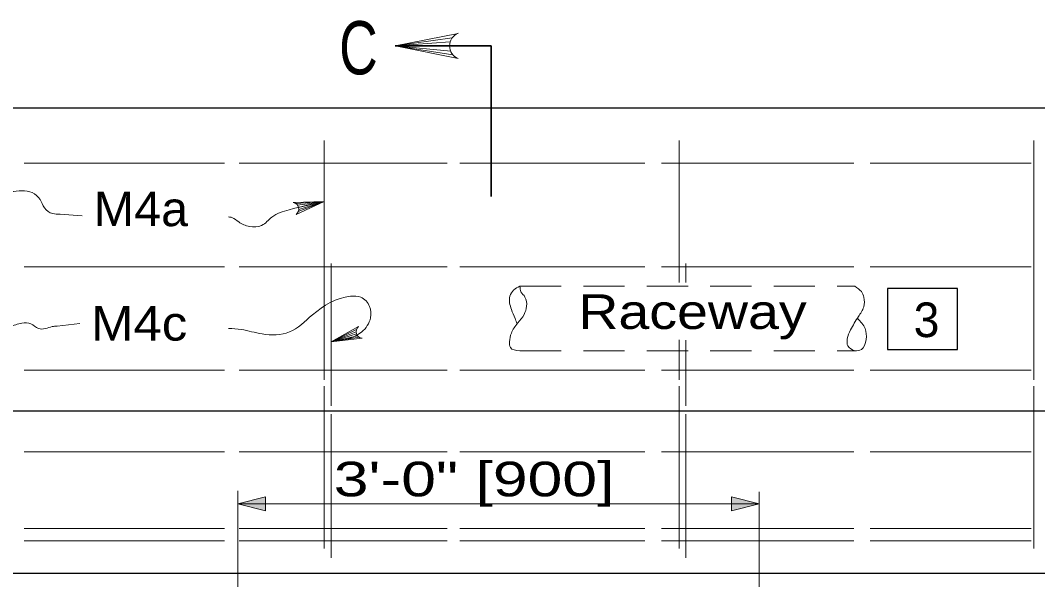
# Model space of a CAD drawing. Extents: x 1083.1 to 1123, y 697.4 to 741.4.
# Drawn here: x 1092.128 to 1096.714, y 726.055 to 728.576 of the extents above; entities that cross this region are included whole.
import ezdxf

# ---------------------------------------------------------------- set-up
doc = ezdxf.new("R2010")
doc.units = 0
doc.header["$LTSCALE"] = 0.062
doc.linetypes.add('MEDIUM_DASHED', pattern=[4.5, 3, -1.5])
doc.layers.add('1', color=7, linetype='Continuous', lineweight=13)

msp = doc.modelspace()

# ---------------------------------------------------------------- hatches: boundary and pattern name
at = {"layer": '1'}
for points in [[(1093.23333, 726.365), (1093.10842, 726.39625), (1093.23333, 726.4275)], [(1095.33425, 726.4275), (1095.45925, 726.39625), (1095.33425, 726.365)]]:
    msp.add_hatch(color=256, dxfattribs=at).paths.add_polyline_path(points)

# ---------------------------------------------------------------- linework, layer by layer
for p, q in [((1094.07458, 728.49667), (1093.81817, 728.46083)), ((1094.06592, 728.47892), (1093.81817, 728.46083)), ((1094.06325, 728.46083), (1093.81817, 728.46083)), ((1094.06783, 728.43775), (1093.81817, 728.46083)), ((1094.07758, 728.42117), (1093.81817, 728.46083)), ((1093.49808, 728.03392), (1093.49808, 726.95475)), ((1095.09733, 728.03392), (1095.09733, 727.39483)), ((1096.69658, 728.03392), (1096.69658, 726.95475)), ((1092.14517, 727.93217), (1093.04858, 727.93217)), ((1093.1135, 727.93217), (1094.05242, 727.93217)), ((1094.1095, 727.93217), (1094.94317, 727.93217)), ((1095.01767, 727.93217), (1095.88533, 727.93217)), ((1095.959, 727.93217), (1096.68575, 727.93217)), ((1093.37117, 727.74958), (1093.49808, 727.75967)), ((1093.37758, 727.74283), (1093.49808, 727.75967)), ((1093.38092, 727.71425), (1093.49808, 727.75967)), ((1093.38233, 727.73242), (1093.49808, 727.75967)), ((1093.38308, 727.72358), (1093.49808, 727.75967)), ((1092.30625, 727.70242), (1092.40642, 727.6945)), ((1093.5295, 727.47933), (1093.5295, 726.8375)), ((1095.12875, 727.47933), (1095.12875, 727.39483)), ((1092.14517, 727.465), (1093.04858, 727.465)), ((1093.1135, 727.465), (1094.05242, 727.465)), ((1094.1095, 727.465), (1094.94317, 727.465)), ((1095.01767, 727.465), (1095.88533, 727.465)), ((1095.959, 727.465), (1096.68575, 727.465)), ((1092.29325, 727.19758), (1092.396, 727.20867)), ((1093.64258, 727.18167), (1093.5295, 727.127)), ((1093.64125, 727.17217), (1093.5295, 727.127)), ((1093.64267, 727.16342), (1093.5295, 727.127)), ((1093.64825, 727.15342), (1093.5295, 727.127)), ((1093.65525, 727.14725), (1093.5295, 727.127)), ((1095.09733, 727.13617), (1095.09733, 726.95475)), ((1095.12875, 727.13383), (1095.12875, 726.8375)), ((1092.14517, 726.99933), (1093.04858, 726.99933)), ((1093.1135, 726.99933), (1094.05242, 726.99933)), ((1094.1095, 726.99933), (1094.94317, 726.99933)), ((1095.01767, 726.99933), (1095.88533, 726.99933)), ((1095.959, 726.99933), (1096.68575, 726.99933)), ((1093.49808, 726.92725), (1093.49808, 726.19467)), ((1095.09733, 726.92725), (1095.09733, 726.19467)), ((1096.69658, 726.92725), (1096.69658, 726.19467)), ((1093.5295, 726.80017), (1093.5295, 726.1525)), ((1095.12875, 726.80017), (1095.12875, 726.1525)), ((1092.14517, 726.63092), (1093.04858, 726.63092)), ((1093.1135, 726.63092), (1094.05242, 726.63092)), ((1094.1095, 726.63092), (1094.94317, 726.63092)), ((1095.01767, 726.63092), (1095.88533, 726.63092)), ((1095.959, 726.63092), (1096.68575, 726.63092)), ((1093.10842, 725.87658), (1093.10842, 726.45525)), ((1095.45925, 725.86908), (1095.45925, 726.44992)), ((1094.50442, 726.39625), (1093.10842, 726.39625)), ((1094.50442, 726.39625), (1095.45925, 726.39625)), ((1092.14517, 726.285), (1093.04858, 726.285)), ((1093.1135, 726.285), (1094.05242, 726.285)), ((1094.1095, 726.285), (1094.94317, 726.285)), ((1095.01767, 726.285), (1095.88533, 726.285)), ((1095.959, 726.285), (1096.68575, 726.285)), ((1092.14517, 726.22992), (1093.04858, 726.22992)), ((1093.1135, 726.22992), (1094.05242, 726.22992)), ((1094.1095, 726.22992), (1094.94317, 726.22992)), ((1095.01767, 726.22992), (1095.88533, 726.22992)), ((1095.959, 726.22992), (1096.68575, 726.22992))]:
    msp.add_line(p, q, dxfattribs=at)
at = {"layer": '1', "lineweight": 35}
for q in [(1093.81817, 728.46083), (1094.25083, 727.78117)]:
    msp.add_line((1094.25083, 728.46083), q, dxfattribs=at)
at = {"layer": '1', "lineweight": 25}
for p, q in [((1086.34158, 728.181), (1102.15567, 728.181)), ((1090.9565, 726.81608), (1098.36008, 726.81608)), ((1086.37042, 726.08367), (1099.05267, 726.08367))]:
    msp.add_line(p, q, dxfattribs=at)
at = {"layer": '1', "linetype": 'MEDIUM_DASHED'}
for p, q in [((1094.38017, 727.37692), (1095.88942, 727.37692)), ((1094.38017, 727.08592), (1095.88942, 727.08592))]:
    msp.add_line(p, q, dxfattribs=at)
at = {"layer": '1'}
for points in [[(1094.10142, 728.40417), (1093.81817, 728.46083), (1094.10142, 728.51742)], [(1093.358, 727.75492), (1093.49808, 727.75967), (1093.37058, 727.70142)], [(1093.66875, 727.14292), (1093.5295, 727.127), (1093.65192, 727.19517)]]:
    msp.add_lwpolyline(points, dxfattribs=at)
at = {"layer": '1', "lineweight": 25}
msp.add_lwpolyline([(1096.03792, 727.36783), (1096.03792, 727.09233), (1096.35225, 727.09233), (1096.35225, 727.36783)], close=True, dxfattribs=at)
at = {"layer": '1'}
for points in [[(1093.23333, 726.365), (1093.10842, 726.39625), (1093.23333, 726.4275)], [(1095.33425, 726.4275), (1095.45925, 726.39625), (1095.33425, 726.365)]]:
    msp.add_lwpolyline(points, close=True, dxfattribs=at)
msp.add_arc((1094.12427, 728.46086), 0.06112, 112.08782, 247.91395, dxfattribs=at)
for centre, major_axis, start_param, end_param in [((1093.35345, 727.72565), (0.02966, 0), 5.3289382, 7.6995514), ((1093.67095, 727.17245), (-0.02966, 0), 5.4085471, 7.7791602)]:
    msp.add_ellipse(centre, major_axis=major_axis, ratio=0.999895, start_param=start_param, end_param=end_param, dxfattribs=at)
for points in [[(1092.30642, 727.70233), (1092.2735, 727.70458), (1092.236, 727.731), (1092.21625, 727.7685), (1092.181, 727.79942), (1092.08417, 727.80375), (1091.98283, 727.79717), (1091.89883, 727.78617)], [(1093.06633, 727.68967), (1093.08133, 727.687), (1093.11217, 727.66708), (1093.16058, 727.64725), (1093.21558, 727.65167), (1093.26183, 727.68917), (1093.33892, 727.72225), (1093.49808, 727.75967)], [(1094.38017, 727.37692), (1094.35158, 727.35983), (1094.33483, 727.33308), (1094.34175, 727.27283), (1094.35825, 727.23233), (1094.36758, 727.20817)], [(1094.38017, 727.37692), (1094.38483, 727.35283), (1094.40292, 727.32875), (1094.40992, 727.28733), (1094.39867, 727.2495), (1094.37, 727.21167), (1094.34133, 727.16517), (1094.33325, 727.12733), (1094.33708, 727.10142), (1094.38017, 727.08592)], [(1095.88942, 727.37692), (1095.91942, 727.35342), (1095.93042, 727.32758), (1095.93025, 727.2845), (1095.90625, 727.24067), (1095.87117, 727.18042), (1095.856, 727.14083), (1095.85908, 727.10808), (1095.88942, 727.08592)], [(1093.06633, 727.18683), (1093.12317, 727.18217), (1093.21783, 727.16225), (1093.34108, 727.17117), (1093.44458, 727.24833), (1093.61625, 727.33208), (1093.6625, 727.32767), (1093.70217, 727.28575), (1093.7065, 727.235), (1093.66692, 727.17117), (1093.5295, 727.127)], [(1092.29325, 727.19758), (1092.27125, 727.19542), (1092.24042, 727.1865), (1092.20967, 727.1865), (1092.17442, 727.20858), (1092.13475, 727.21075), (1092.07967, 727.19542), (1091.93025, 727.17992)], [(1095.88942, 727.08592), (1095.91992, 727.09158), (1095.94075, 727.13717), (1095.93692, 727.18625), (1095.90158, 727.23242)]]:
    msp.add_spline(points, degree=3, dxfattribs=at)

# ---------------------------------------------------------------- texts
for s, height, width, p in [('C', 0.24, 0.75, (1093.565, 728.33242)), ('M4a', 0.156, 1.05, (1092.458, 727.64825)), ('Raceway', 0.156, 1.2, (1094.64333, 727.18475)), ('M4c', 0.156, 1.1, (1092.44642, 727.13225)), ('3\'-0" [900]', 0.156, 1.35, (1093.54067, 726.43025))]:
    msp.add_text(s, height=height, dxfattribs=dict(at, width=width)).set_placement(p)
msp.add_text('3', height=0.156, dxfattribs=at).set_placement((1096.15525, 727.148))

doc.saveas('drawing.dxf')
